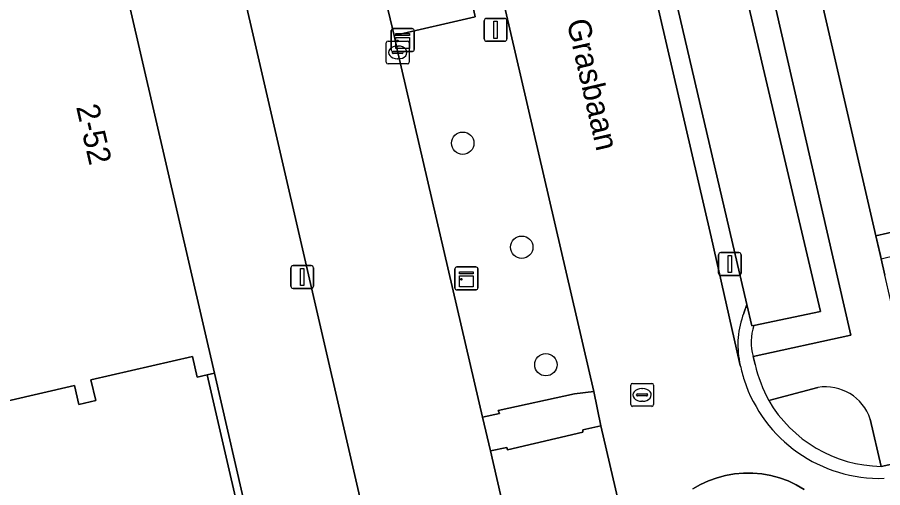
# Model space of a CAD drawing. Extents: x 156412 to 157779, y 382335 to 383768.
# Drawn here: x 156542.53 to 156580.4, y 383339.3 to 383359.9 of the extents above; entities that cross this region are included whole.
import ezdxf

# ---------------------------------------------------------------- set-up
doc = ezdxf.new("R2010")
doc.units = 0
for name, color, linetype in [('IMGEO_Berm_groen', 7, 'Continuous'), ('IMGEO_Boom', 7, 'Continuous'), ('IMGEO_Erf', 7, 'Continuous'), ('IMGEO_Greppel_droge_sloot', 7, 'Continuous'), ('IMGEO_Kast', 7, 'Continuous'), ('IMGEO_Kolk', 7, 'Continuous'), ('IMGEO_Lichtmast', 7, 'Continuous'), ('IMGEO_Muur', 7, 'Continuous'), ('IMGEO_Openbare_ruimte_label', 7, 'Continuous'), ('IMGEO_Pand', 7, 'Continuous'), ('IMGEO_Pand_nummerreeks', 7, 'Continuous'), ('IMGEO_Pand_overbouw', 7, 'Continuous'), ('IMGEO_Parkeervlak_open', 7, 'Continuous'), ('IMGEO_Rijbaan_lokaal_gesloten', 7, 'Continuous'), ('IMGEO_Rijbaan_lokaal_open', 7, 'Continuous'), ('IMGEO_Rioolput', 7, 'Continuous'), ('IMGEO_Voetpad_open', 7, 'Continuous')]:
    doc.layers.add(name, color=color, linetype=linetype)

msp = doc.modelspace()

# ---------------------------------------------------------------- linework, layer by layer
at = {"layer": 'IMGEO_Berm_groen'}
for points in [[(156567.767, 383394.989), (156562.82, 383393.908), (156565.095, 383383.99), (156572.89, 383350.282), (156574.14, 383344.787)], [(156574.732, 383345.047), (156579.015, 383345.974), (156573.966, 383367.976), (156573.037, 383367.811), (156570.596, 383378.333), (156571.534, 383378.572), (156567.767, 383394.989)], [(156567.272, 383391.323), (156577.685, 383347.013), (156574.768, 383346.406)], [(156574.321, 383346.944), (156574.453, 383347.32), (156564.396, 383390.515)], [(156557.558, 383365.409), (156558.416, 383361.671), (156562.022, 383362.483), (156562.572, 383359.917), (156559.019, 383359.092), (156559.179, 383358.357), (156562.895, 383342.388), (156563.631, 383342.557), (156563.579, 383342.678), (156566.914, 383343.406), (156567.755, 383343.519), (156561.943, 383368.642)], [(156577.568, 383343.689), (156575.413, 383343.126)], [(156580.339, 383340.234), (156579.857, 383342.302)], [(156568.074, 383342.016), (156567.282, 383341.842), (156567.282, 383341.729), (156563.989, 383340.96), (156563.958, 383341.061), (156563.241, 383340.91), (156563.999, 383337.603), (156566.198, 383328.117)], [(156571.465, 383327.409), (156568.074, 383342.016)]]:
    msp.add_lwpolyline(points, dxfattribs=at)
for centre, radius, start, end in [((156577.994, 383345.55), 3.929, 159.2129, 191.1939), ((156576.985, 383345.667), 2.337, 161.5744, 195.3908), ((156577.907, 383341.665), 2.052, 18.0757, 99.4975), ((156580.438, 383346.044), 5.811, 210.1436, 269.0229)]:
    msp.add_arc(centre, radius, start, end, dxfattribs=at)
at = {"layer": 'IMGEO_Boom'}
for centre in [(156562.024, 383354.385), (156564.606, 383349.831), (156565.661, 383344.686)]:
    msp.add_circle(centre, 0.489, dxfattribs=at)
at = {"layer": 'IMGEO_Erf'}
for points in [[(156582.149, 383350.8), (156580.103, 383350.328), (156580.334, 383349.324), (156580.502, 383348.603)], [(156536.257, 383317.428), (156554.246, 383321.562), (156555.519, 383315.962), (156557.274, 383316.368), (156550.842, 383344.246), (156550.404, 383344.145), (156550.197, 383345.041), (156545.753, 383344.017), (156545.96, 383343.12), (156545.225, 383342.951), (156545.034, 383343.779), (156536.134, 383341.724)]]:
    msp.add_lwpolyline(points, dxfattribs=at)
at = {"layer": 'IMGEO_Greppel_droge_sloot'}
msp.add_lwpolyline([(156564.396, 383390.515), (156574.453, 383347.32), (156574.671, 383346.386), (156574.768, 383346.406), (156577.685, 383347.013), (156567.272, 383391.323)], dxfattribs=at)
at = {"layer": 'IMGEO_Kast'}
for p, q in [((156558.897, 383358.475), (156558.897, 383359.316)), ((156558.897, 383359.316), (156558.897, 383358.475)), ((156558.972, 383359.4), (156559.813, 383359.4)), ((156559.813, 383359.4), (156558.972, 383359.4)), ((156559.897, 383359.325), (156559.897, 383358.484)), ((156559.897, 383358.484), (156559.897, 383359.325)), ((156559.822, 383358.4), (156558.981, 383358.4)), ((156558.981, 383358.4), (156559.822, 383358.4)), ((156561.685, 383348.041), (156561.685, 383348.882)), ((156561.685, 383348.882), (156561.685, 383348.041)), ((156561.76, 383348.966), (156562.601, 383348.966)), ((156562.601, 383348.966), (156561.76, 383348.966)), ((156562.685, 383348.891), (156562.685, 383348.05)), ((156562.685, 383348.05), (156562.685, 383348.891)), ((156562.61, 383347.966), (156561.769, 383347.966)), ((156561.769, 383347.966), (156562.61, 383347.966))]:
    msp.add_line(p, q, dxfattribs=at)
for points in [[(156559.092, 383359.19), (156559.692, 383359.19), (156559.692, 383359.105), (156559.092, 383359.105), (156559.092, 383359.19)], [(156559.092, 383359.015), (156559.692, 383359.015), (156559.692, 383358.526), (156559.092, 383358.526), (156559.092, 383359.015)], [(156561.88, 383348.756), (156562.48, 383348.756), (156562.48, 383348.671), (156561.88, 383348.671), (156561.88, 383348.756)], [(156561.88, 383348.581), (156562.48, 383348.581), (156562.48, 383348.092), (156561.88, 383348.092), (156561.88, 383348.581)]]:
    msp.add_lwpolyline(points, dxfattribs=at)
for centre in [(156559.176, 383358.864), (156561.964, 383348.43)]:
    msp.add_circle(centre, 0.0377, dxfattribs=at)
for centre, start, end in [((156558.975, 383359.322), 92.4484, 184.2845), ((156558.975, 383359.322), 92.4484, 184.2845), ((156559.819, 383359.322), 2.4484, 94.2845), ((156559.819, 383359.322), 2.4484, 94.2845), ((156558.975, 383358.478), 182.4484, 274.2845), ((156558.975, 383358.478), 182.4484, 274.2845), ((156559.819, 383358.478), 272.4484, 4.2845), ((156559.819, 383358.478), 272.4484, 4.2845), ((156561.763, 383348.888), 92.4484, 184.2845), ((156561.763, 383348.888), 92.4484, 184.2845), ((156562.607, 383348.888), 2.4484, 94.2845), ((156562.607, 383348.888), 2.4484, 94.2845), ((156561.763, 383348.044), 182.4484, 274.2845), ((156561.763, 383348.044), 182.4484, 274.2845), ((156562.607, 383348.044), 272.4484, 4.2845), ((156562.607, 383348.044), 272.4484, 4.2845)]:
    msp.add_arc(centre, 0.0779, start, end, dxfattribs=at)
at = {"layer": 'IMGEO_Kolk'}
for p, q in [((156558.754, 383358.856), (156559.606, 383358.856)), ((156558.679, 383357.93), (156558.679, 383358.782)), ((156559.167, 383358.636), (156559.192, 383358.636)), ((156559.68, 383358.782), (156559.68, 383357.93)), ((156558.938, 383358.35), (156558.938, 383358.362)), ((156559.376, 383358.313), (156558.978, 383358.313)), ((156558.981, 383358.399), (156559.379, 383358.399)), ((156559.422, 383358.362), (156559.422, 383358.35)), ((156559.606, 383357.856), (156558.754, 383357.856)), ((156559.19, 383358.076), (156559.165, 383358.076))]:
    msp.add_line(p, q, dxfattribs=at)
for points in [[(156558.754, 383358.856), (156559.606, 383358.856)], [(156558.679, 383357.93), (156558.679, 383358.782)], [(156559.68, 383358.782), (156559.68, 383357.93)], [(156559.606, 383357.856), (156558.754, 383357.856)]]:
    msp.add_lwpolyline(points, dxfattribs=at)
for centre, radius, start, end in [((156558.756, 383358.78), 0.0765, 91.552, 178.448), ((156558.756, 383358.78), 0.0765, 91.552, 178.448), ((156559.604, 383358.78), 0.0765, 1.552, 88.448), ((156559.604, 383358.78), 0.0765, 1.552, 88.448), ((156558.978, 383358.359), 0.0403, 85.8775, 175.7526), ((156558.975, 383358.349), 0.0366, 178.938, 274.7102), ((156559.379, 383358.356), 0.043, 264.8664, 352.4533), ((156559.383, 383358.361), 0.0386, 1.7309, 96.639), ((156558.756, 383357.932), 0.0765, 181.552, 268.448), ((156558.756, 383357.932), 0.0765, 181.552, 268.448), ((156559.604, 383357.932), 0.0765, 271.552, 358.448), ((156559.604, 383357.932), 0.0765, 271.552, 358.448)]:
    msp.add_arc(centre, radius, start, end, dxfattribs=at)
for centre, major_axis, ratio, start_param, end_param in [((156559.166, 383358.356), (-0.387, 0.002), 0.722429, 4.712389, 7.853982), ((156559.191, 383358.356), (-0.39, 0.002), 0.717154, 1.570796, 4.712389)]:
    msp.add_ellipse(centre, major_axis=major_axis, ratio=ratio, start_param=start_param, end_param=end_param, dxfattribs=at)
at = {"layer": 'IMGEO_Lichtmast'}
for p, q in [((156562.967, 383358.948), (156562.967, 383359.748)), ((156562.967, 383359.748), (156562.967, 383358.948)), ((156563.067, 383359.848), (156563.857, 383359.848)), ((156563.857, 383359.848), (156563.067, 383359.848)), ((156563.957, 383359.748), (156563.957, 383358.948)), ((156563.957, 383358.948), (156563.957, 383359.748)), ((156563.857, 383358.848), (156563.067, 383358.848)), ((156563.067, 383358.848), (156563.857, 383358.848)), ((156573.218, 383348.696), (156573.218, 383349.496)), ((156573.218, 383349.496), (156573.218, 383348.696)), ((156573.318, 383349.596), (156574.108, 383349.596)), ((156574.108, 383349.596), (156573.318, 383349.596)), ((156574.208, 383349.496), (156574.208, 383348.696)), ((156574.208, 383348.696), (156574.208, 383349.496)), ((156554.603, 383349.024), (156555.393, 383349.024)), ((156555.393, 383349.024), (156554.603, 383349.024)), ((156554.503, 383348.124), (156554.503, 383348.924)), ((156554.503, 383348.924), (156554.503, 383348.124)), ((156555.493, 383348.924), (156555.493, 383348.124)), ((156555.493, 383348.124), (156555.493, 383348.924)), ((156574.108, 383348.596), (156573.318, 383348.596)), ((156573.318, 383348.596), (156574.108, 383348.596)), ((156555.393, 383348.024), (156554.603, 383348.024)), ((156554.603, 383348.024), (156555.393, 383348.024))]:
    msp.add_line(p, q, dxfattribs=at)
for points in [[(156563.387, 383359.723), (156563.537, 383359.723), (156563.537, 383358.973), (156563.387, 383358.973), (156563.387, 383359.723)], [(156573.638, 383349.471), (156573.788, 383349.471), (156573.788, 383348.721), (156573.638, 383348.721), (156573.638, 383349.471)], [(156554.923, 383348.899), (156555.073, 383348.899), (156555.073, 383348.149), (156554.923, 383348.149), (156554.923, 383348.899)]]:
    msp.add_lwpolyline(points, dxfattribs=at)
for centre, start, end in [((156563.067, 383359.748), 90, 180), ((156563.067, 383359.748), 90, 180), ((156563.857, 383359.748), 0, 90), ((156563.857, 383359.748), 360, 90), ((156563.067, 383358.948), 180, 270), ((156563.067, 383358.948), 180, 270), ((156563.857, 383358.948), 270, 0), ((156563.857, 383358.948), 270, 0), ((156573.318, 383349.496), 90, 180), ((156573.318, 383349.496), 90, 180), ((156574.108, 383349.496), 0, 90), ((156574.108, 383349.496), 360, 90), ((156554.603, 383348.924), 90, 180), ((156554.603, 383348.924), 90, 180), ((156555.393, 383348.924), 0, 90), ((156555.393, 383348.924), 360, 90), ((156573.318, 383348.696), 180, 270), ((156573.318, 383348.696), 180, 270), ((156574.108, 383348.696), 270, 0), ((156574.108, 383348.696), 270, 0), ((156554.603, 383348.124), 180, 270), ((156554.603, 383348.124), 180, 270), ((156555.393, 383348.124), 270, 0), ((156555.393, 383348.124), 270, 0)]:
    msp.add_arc(centre, 0.1, start, end, dxfattribs=at)
at = {"layer": 'IMGEO_Muur'}
msp.add_lwpolyline([(156551.154, 383344.318), (156550.842, 383344.246), (156557.274, 383316.368), (156557.317, 383316.183), (156557.616, 383316.251), (156554.451, 383329.997), (156554.166, 383331.234)], close=True, dxfattribs=at)
at = {"layer": 'IMGEO_Pand'}
msp.add_lwpolyline([(156584.119, 383361.335), (156581.841, 383371.163), (156581.676, 383371.125), (156578.724, 383370.444), (156577.978, 383373.678), (156574.881, 383372.964), (156580.103, 383350.328), (156582.149, 383350.8), (156582.384, 383349.81), (156582.638, 383349.87), (156586.386, 383350.759), (156586.557, 383350.8), (156586.349, 383351.641)], close=True, dxfattribs=at)
msp.add_lwpolyline([(156536.134, 383341.724), (156545.034, 383343.779), (156545.225, 383342.951), (156545.96, 383343.12), (156545.753, 383344.017), (156550.197, 383345.041), (156550.404, 383344.145), (156550.842, 383344.246), (156551.154, 383344.318), (156546.932, 383362.628), (156546.646, 383363.866), (156546.599, 383364.071), (156543.383, 383363.33), (156542.88, 383365.513), (156544.054, 383365.78), (156544.008, 383365.975), (156542.683, 383371.576), (156533.689, 383369.454)], dxfattribs=at)
at = {"layer": 'IMGEO_Pand_overbouw'}
msp.add_lwpolyline([(156582.384, 383349.81), (156582.149, 383350.8), (156580.103, 383350.328), (156580.3, 383349.467), (156580.334, 383349.324), (156580.567, 383349.379)], close=True, dxfattribs=at)
at = {"layer": 'IMGEO_Parkeervlak_open'}
msp.add_lwpolyline([(156559.028, 383332.373), (156551.792, 383363.737), (156550.141, 383363.366), (156546.932, 383362.628), (156551.154, 383344.318), (156554.166, 383331.234), (156557.406, 383331.993)], close=True, dxfattribs=at)
at = {"layer": 'IMGEO_Rijbaan_lokaal_gesloten'}
for points in [[(156574.17, 383344.657), (156574.14, 383344.787), (156572.89, 383350.282), (156565.095, 383383.99), (156562.82, 383393.908), (156556.413, 383392.67), (156560.155, 383376.42), (156561.943, 383368.642), (156567.755, 383343.519), (156568.074, 383342.016), (156571.465, 383327.409)], [(156572.087, 383339.255), (156572.427, 383339.447), (156572.783, 383339.609), (156573.152, 383339.74), (156573.53, 383339.838), (156573.921, 383339.908), (156574.317, 383339.943), (156574.715, 383339.943), (156575.111, 383339.909), (156575.502, 383339.839), (156575.886, 383339.735), (156576.259, 383339.598), (156576.619, 383339.428), (156576.962, 383339.227)]]:
    msp.add_lwpolyline(points, dxfattribs=at)
for centre, radius, start, end in [((156580.323, 383345.958), 6.289, 191.9403, 197.9782), ((156580.274, 383345.951), 6.24, 198.0549, 271.7754)]:
    msp.add_arc(centre, radius, start, end, dxfattribs=at)
at = {"layer": 'IMGEO_Rijbaan_lokaal_open'}
for points in [[(156554.793, 383377.271), (156554.53, 383378.468), (156553.039, 383384.875), (156547.368, 383383.604), (156547.688, 383382.166), (156551.792, 383363.737), (156559.028, 383332.373), (156563.269, 383313.993), (156568.564, 383291.001), (156573.325, 383292.103), (156574.426, 383292.358), (156572.433, 383301.047), (156570.463, 383309.543), (156569.863, 383312.122), (156569.38, 383314.271), (156568.854, 383316.46)], [(156566.198, 383328.117), (156563.999, 383337.603), (156563.241, 383340.91), (156562.895, 383342.388), (156559.179, 383358.357), (156559.019, 383359.092), (156558.416, 383361.671), (156557.558, 383365.409)], [(156623.984, 383350.281), (156618.919, 383349.114), (156615.173, 383348.252), (156607.919, 383346.581), (156606.298, 383346.207), (156603.972, 383345.672), (156602.858, 383345.415), (156600.38, 383344.844), (156599.424, 383344.624), (156597.079, 383344.082), (156592.242, 383342.963), (156588.121, 383342.011), (156583.598, 383340.965), (156582.391, 383340.686), (156580.339, 383340.234)], [(156574.768, 383346.406), (156574.671, 383346.386), (156574.453, 383347.32), (156574.321, 383346.944)], [(156574.818, 383344.694), (156574.732, 383345.047)], [(156574.14, 383344.787), (156574.17, 383344.657)], [(156576.962, 383339.227), (156576.619, 383339.428), (156576.259, 383339.598), (156575.886, 383339.735), (156575.502, 383339.839), (156575.111, 383339.909), (156574.715, 383339.943), (156574.317, 383339.943), (156573.921, 383339.908), (156573.53, 383339.838), (156573.152, 383339.74), (156572.783, 383339.609), (156572.427, 383339.447), (156572.087, 383339.255)]]:
    msp.add_lwpolyline(points, dxfattribs=at)
for centre, radius, start, end in [((156577.994, 383345.55), 3.929, 159.2129, 191.1939), ((156576.985, 383345.667), 2.337, 161.5744, 195.3908), ((156580.323, 383345.958), 6.289, 191.9403, 197.9782), ((156580.94, 383346.12), 6.286, 193.1141, 208.4458), ((156580.274, 383345.951), 6.24, 198.0549, 271.7754), ((156580.438, 383346.044), 5.811, 210.1436, 269.0229)]:
    msp.add_arc(centre, radius, start, end, dxfattribs=at)
at = {"layer": 'IMGEO_Rioolput'}
for p, q in [((156569.374, 383342.938), (156569.374, 383343.79)), ((156569.449, 383343.864), (156570.301, 383343.864)), ((156570.375, 383343.79), (156570.375, 383342.938)), ((156569.633, 383343.358), (156569.633, 383343.37)), ((156570.071, 383343.321), (156569.673, 383343.321)), ((156569.676, 383343.407), (156570.074, 383343.407)), ((156569.862, 383343.644), (156569.887, 383343.644)), ((156570.117, 383343.37), (156570.117, 383343.358)), ((156569.885, 383343.084), (156569.86, 383343.084)), ((156570.301, 383342.864), (156569.449, 383342.864))]:
    msp.add_line(p, q, dxfattribs=at)
for points in [[(156569.374, 383342.938), (156569.374, 383343.79)], [(156569.449, 383343.864), (156570.301, 383343.864)], [(156570.375, 383343.79), (156570.375, 383342.938)], [(156570.301, 383342.864), (156569.449, 383342.864)]]:
    msp.add_lwpolyline(points, dxfattribs=at)
for centre, radius, start, end in [((156569.451, 383343.788), 0.0765, 91.552, 178.448), ((156569.451, 383343.788), 0.0765, 91.552, 178.448), ((156570.299, 383343.788), 0.0765, 1.552, 88.448), ((156570.299, 383343.788), 0.0765, 1.552, 88.448), ((156569.673, 383343.367), 0.0403, 85.8775, 175.7526), ((156569.67, 383343.357), 0.0366, 178.938, 274.7102), ((156570.074, 383343.364), 0.043, 264.8664, 352.4533), ((156570.078, 383343.369), 0.0386, 1.7309, 96.639), ((156569.451, 383342.94), 0.0765, 181.552, 268.448), ((156569.451, 383342.94), 0.0765, 181.552, 268.448), ((156570.299, 383342.94), 0.0765, 271.552, 358.448), ((156570.299, 383342.94), 0.0765, 271.552, 358.448)]:
    msp.add_arc(centre, radius, start, end, dxfattribs=at)
for centre, major_axis, ratio, start_param, end_param in [((156569.861, 383343.364), (-0.387, 0.002), 0.722429, 4.712389, 7.853982), ((156569.886, 383343.364), (-0.39, 0.002), 0.717154, 1.570796, 4.712389)]:
    msp.add_ellipse(centre, major_axis=major_axis, ratio=ratio, start_param=start_param, end_param=end_param, dxfattribs=at)
at = {"layer": 'IMGEO_Voetpad_open'}
for points in [[(156579.857, 383342.302), (156580.339, 383340.234), (156582.391, 383340.686), (156581.344, 383345.001), (156580.999, 383346.443), (156580.502, 383348.603), (156580.334, 383349.324), (156580.103, 383350.328), (156574.881, 383372.964), (156574.534, 383374.457), (156569.361, 383396.875), (156569.13, 383397.892)], [(156565.16, 383396.86), (156562.304, 383396.191), (156562.82, 383393.908), (156567.767, 383394.989), (156571.534, 383378.572), (156573.966, 383367.976), (156579.015, 383345.974), (156574.732, 383345.047), (156574.818, 383344.694)], [(156575.413, 383343.126), (156577.568, 383343.689)]]:
    msp.add_lwpolyline(points, dxfattribs=at)
for points in [[(156562.572, 383359.917), (156562.022, 383362.483), (156558.416, 383361.671), (156559.019, 383359.092)], [(156568.074, 383342.016), (156567.755, 383343.519), (156566.914, 383343.406), (156563.579, 383342.678), (156563.631, 383342.557), (156562.895, 383342.388), (156563.241, 383340.91), (156563.958, 383341.061), (156563.989, 383340.96), (156567.282, 383341.729), (156567.282, 383341.842)]]:
    msp.add_lwpolyline(points, close=True, dxfattribs=at)
for centre, radius, start, end in [((156580.94, 383346.12), 6.286, 193.1141, 208.4458), ((156577.907, 383341.665), 2.052, 18.0757, 99.4975)]:
    msp.add_arc(centre, radius, start, end, dxfattribs=at)

# ---------------------------------------------------------------- texts
at = {"layer": 'IMGEO_Openbare_ruimte_label'}
msp.add_text('Grasbaan', height=1, rotation=283.0075, dxfattribs=at).set_placement((156566.568, 383359.712))
at = {"layer": 'IMGEO_Pand_nummerreeks'}
msp.add_text('2-52', height=1, rotation=282.9853, dxfattribs=at).set_placement((156545.099, 383355.978))

doc.saveas('drawing.dxf')
